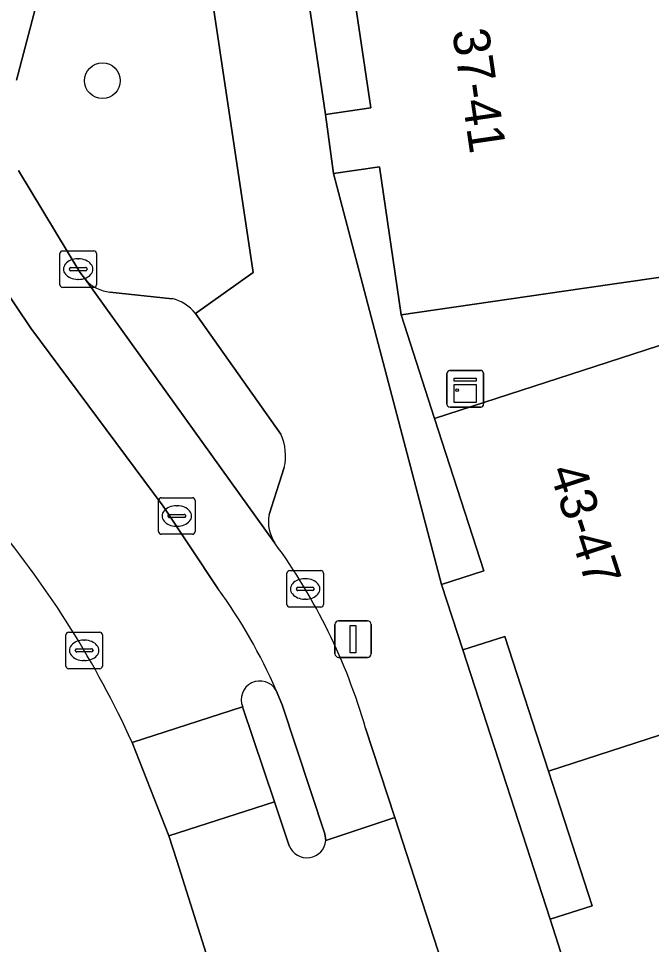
# Model space of a CAD drawing. Extents: x 159371 to 159986, y 382987 to 383597.
# Drawn here: x 159415.41 to 159432.71, y 383308.31 to 383333.62 of the extents above; entities that cross this region are included whole.
import ezdxf

# ---------------------------------------------------------------- set-up
doc = ezdxf.new("R2010")
doc.units = 0
for name, color, linetype in [('IMGEO_Berm_groen', 7, 'Continuous'), ('IMGEO_Boom', 7, 'Continuous'), ('IMGEO_Fietspad_open', 7, 'Continuous'), ('IMGEO_Kast', 7, 'Continuous'), ('IMGEO_Kolk', 7, 'Continuous'), ('IMGEO_Lichtmast', 7, 'Continuous'), ('IMGEO_Pand', 7, 'Continuous'), ('IMGEO_Pand_nummerreeks', 7, 'Continuous'), ('IMGEO_Parkeervlak_open', 7, 'Continuous'), ('IMGEO_Rijbaan_lokaal_open', 7, 'Continuous'), ('IMGEO_Rioolput', 7, 'Continuous'), ('IMGEO_Verkeerseiland_groen', 7, 'Continuous'), ('IMGEO_Verkeerseiland_open', 7, 'Continuous'), ('IMGEO_Voetpad_open', 7, 'Continuous')]:
    doc.layers.add(name, color=color, linetype=linetype)

msp = doc.modelspace()

# ---------------------------------------------------------------- linework, layer by layer
at = {"layer": 'IMGEO_Berm_groen'}
msp.add_lwpolyline([(159423.364, 383299.1), (159423.299, 383299.3), (159419.734, 383310.609), (159419.52, 383311.275), (159418.511, 383313.834)], dxfattribs=at)
msp.add_arc((159394.275, 383302.805), 26.627, 24.4699, 39.7553, dxfattribs=at)
at = {"layer": 'IMGEO_Boom'}
msp.add_circle((159417.7, 383331.925), 0.489, dxfattribs=at)
at = {"layer": 'IMGEO_Fietspad_open'}
for points in [[(159412.263, 383330.985), (159414.927, 383326.382), (159415.744, 383325.156), (159419.36, 383320.289), (159420.855, 383318.04)], [(159422.415, 383319.283), (159417.233, 383326.485), (159417.087, 383326.688), (159415.406, 383329.473)], [(159422.45, 383315.255), (159422.616, 383314.856), (159423.78, 383311.329), (159423.811, 383311.152), (159425.699, 383311.777), (159424.895, 383314.224)]]:
    msp.add_lwpolyline(points, dxfattribs=at)
for centre, radius, start, end in [((159409.347, 383309.739), 16.182, 16.0893, 36.1403), ((159409.31, 383309.579), 14.314, 23.3633, 36.2371)]:
    msp.add_arc(centre, radius, start, end, dxfattribs=at)
at = {"layer": 'IMGEO_Kast'}
for p, q in [((159427.121, 383323.077), (159427.121, 383323.918)), ((159427.121, 383323.918), (159427.121, 383323.077)), ((159427.196, 383324.002), (159428.037, 383324.002)), ((159428.037, 383324.002), (159427.196, 383324.002)), ((159428.121, 383323.927), (159428.121, 383323.086)), ((159428.121, 383323.086), (159428.121, 383323.927)), ((159428.046, 383323.002), (159427.205, 383323.002)), ((159427.205, 383323.002), (159428.046, 383323.002))]:
    msp.add_line(p, q, dxfattribs=at)
for points in [[(159427.316, 383323.792), (159427.916, 383323.792), (159427.916, 383323.707), (159427.316, 383323.707), (159427.316, 383323.792)], [(159427.316, 383323.617), (159427.916, 383323.617), (159427.916, 383323.128), (159427.316, 383323.128), (159427.316, 383323.617)]]:
    msp.add_lwpolyline(points, dxfattribs=at)
msp.add_circle((159427.4, 383323.466), 0.0377, dxfattribs=at)
for centre, start, end in [((159427.199, 383323.924), 92.4484, 184.2845), ((159427.199, 383323.924), 92.4484, 184.2845), ((159428.043, 383323.924), 2.4484, 94.2845), ((159428.043, 383323.924), 2.4484, 94.2845), ((159427.199, 383323.08), 182.4484, 274.2845), ((159427.199, 383323.08), 182.4484, 274.2845), ((159428.043, 383323.08), 272.4484, 4.2845), ((159428.043, 383323.08), 272.4484, 4.2845)]:
    msp.add_arc(centre, 0.0779, start, end, dxfattribs=at)
at = {"layer": 'IMGEO_Kolk'}
for p, q in [((159416.537, 383326.347), (159416.537, 383327.199)), ((159416.612, 383327.273), (159417.464, 383327.273)), ((159417.025, 383327.053), (159417.05, 383327.053)), ((159417.538, 383327.199), (159417.538, 383326.347)), ((159416.839, 383326.816), (159417.237, 383326.816)), ((159416.796, 383326.767), (159416.796, 383326.779)), ((159417.234, 383326.73), (159416.836, 383326.73)), ((159417.28, 383326.779), (159417.28, 383326.767)), ((159417.048, 383326.493), (159417.023, 383326.493)), ((159417.464, 383326.273), (159416.612, 383326.273)), ((159422.744, 383317.604), (159422.744, 383318.456)), ((159422.819, 383318.53), (159423.671, 383318.53)), ((159423.745, 383318.456), (159423.745, 383317.604)), ((159423.232, 383318.31), (159423.257, 383318.31)), ((159423.003, 383318.024), (159423.003, 383318.036)), ((159423.441, 383317.987), (159423.043, 383317.987)), ((159423.046, 383318.073), (159423.444, 383318.073)), ((159423.487, 383318.036), (159423.487, 383318.024)), ((159423.255, 383317.75), (159423.23, 383317.75)), ((159423.671, 383317.53), (159422.819, 383317.53)), ((159416.7, 383315.922), (159416.7, 383316.774)), ((159416.775, 383316.848), (159417.627, 383316.848)), ((159417.701, 383316.774), (159417.701, 383315.922)), ((159417.188, 383316.628), (159417.213, 383316.628)), ((159416.959, 383316.342), (159416.959, 383316.354)), ((159417.397, 383316.305), (159416.999, 383316.305)), ((159417.002, 383316.391), (159417.4, 383316.391)), ((159417.443, 383316.354), (159417.443, 383316.342)), ((159417.211, 383316.068), (159417.186, 383316.068)), ((159417.627, 383315.848), (159416.775, 383315.848))]:
    msp.add_line(p, q, dxfattribs=at)
for points in [[(159416.537, 383326.347), (159416.537, 383327.199)], [(159416.612, 383327.273), (159417.464, 383327.273)], [(159417.538, 383327.199), (159417.538, 383326.347)], [(159417.464, 383326.273), (159416.612, 383326.273)], [(159422.744, 383317.604), (159422.744, 383318.456)], [(159422.819, 383318.53), (159423.671, 383318.53)], [(159423.745, 383318.456), (159423.745, 383317.604)], [(159423.671, 383317.53), (159422.819, 383317.53)], [(159416.7, 383315.922), (159416.7, 383316.774)], [(159416.775, 383316.848), (159417.627, 383316.848)], [(159417.701, 383316.774), (159417.701, 383315.922)], [(159417.627, 383315.848), (159416.775, 383315.848)]]:
    msp.add_lwpolyline(points, dxfattribs=at)
for centre, radius, start, end in [((159416.614, 383327.197), 0.0765, 91.552, 178.448), ((159416.614, 383327.197), 0.0765, 91.552, 178.448), ((159417.462, 383327.197), 0.0765, 1.552, 88.448), ((159417.462, 383327.197), 0.0765, 1.552, 88.448), ((159416.836, 383326.776), 0.0403, 85.8775, 175.7526), ((159417.241, 383326.778), 0.0386, 1.7309, 96.639), ((159416.833, 383326.766), 0.0366, 178.938, 274.7102), ((159417.237, 383326.773), 0.043, 264.8664, 352.4533), ((159416.614, 383326.349), 0.0765, 181.552, 268.448), ((159416.614, 383326.349), 0.0765, 181.552, 268.448), ((159417.462, 383326.349), 0.0765, 271.552, 358.448), ((159417.462, 383326.349), 0.0765, 271.552, 358.448), ((159422.821, 383318.454), 0.0765, 91.552, 178.448), ((159422.821, 383318.454), 0.0765, 91.552, 178.448), ((159423.669, 383318.454), 0.0765, 1.552, 88.448), ((159423.669, 383318.454), 0.0765, 1.552, 88.448), ((159423.043, 383318.033), 0.0403, 85.8775, 175.7526), ((159423.04, 383318.023), 0.0366, 178.938, 274.7102), ((159423.444, 383318.03), 0.043, 264.8664, 352.4533), ((159423.448, 383318.035), 0.0386, 1.7309, 96.639), ((159422.821, 383317.606), 0.0765, 181.552, 268.448), ((159422.821, 383317.606), 0.0765, 181.552, 268.448), ((159423.669, 383317.606), 0.0765, 271.552, 358.448), ((159423.669, 383317.606), 0.0765, 271.552, 358.448), ((159416.777, 383316.772), 0.0765, 91.552, 178.448), ((159416.777, 383316.772), 0.0765, 91.552, 178.448), ((159417.625, 383316.772), 0.0765, 1.552, 88.448), ((159417.625, 383316.772), 0.0765, 1.552, 88.448), ((159416.999, 383316.351), 0.0403, 85.8775, 175.7526), ((159416.996, 383316.341), 0.0366, 178.938, 274.7102), ((159417.4, 383316.348), 0.043, 264.8664, 352.4533), ((159417.404, 383316.353), 0.0386, 1.7309, 96.639), ((159416.777, 383315.924), 0.0765, 181.552, 268.448), ((159416.777, 383315.924), 0.0765, 181.552, 268.448), ((159417.625, 383315.924), 0.0765, 271.552, 358.448), ((159417.625, 383315.924), 0.0765, 271.552, 358.448)]:
    msp.add_arc(centre, radius, start, end, dxfattribs=at)
for centre, major_axis, ratio, start_param, end_param in [((159417.024, 383326.773), (-0.387, 0.002), 0.722429, 4.712389, 7.853982), ((159417.049, 383326.773), (-0.39, 0.002), 0.717154, 1.570796, 4.712389), ((159423.231, 383318.03), (-0.387, 0.002), 0.722429, 4.712389, 7.853982), ((159423.256, 383318.03), (-0.39, 0.002), 0.717154, 1.570796, 4.712389), ((159417.187, 383316.348), (-0.387, 0.002), 0.722429, 4.712389, 7.853982), ((159417.212, 383316.348), (-0.39, 0.002), 0.717154, 1.570796, 4.712389)]:
    msp.add_ellipse(centre, major_axis=major_axis, ratio=ratio, start_param=start_param, end_param=end_param, dxfattribs=at)
at = {"layer": 'IMGEO_Lichtmast'}
for p, q in [((159424.058, 383316.258), (159424.058, 383317.058)), ((159424.058, 383317.058), (159424.058, 383316.258)), ((159424.158, 383317.158), (159424.948, 383317.158)), ((159424.948, 383317.158), (159424.158, 383317.158)), ((159425.048, 383317.058), (159425.048, 383316.258)), ((159425.048, 383316.258), (159425.048, 383317.058)), ((159424.948, 383316.158), (159424.158, 383316.158)), ((159424.158, 383316.158), (159424.948, 383316.158))]:
    msp.add_line(p, q, dxfattribs=at)
msp.add_lwpolyline([(159424.478, 383317.033), (159424.628, 383317.033), (159424.628, 383316.283), (159424.478, 383316.283), (159424.478, 383317.033)], dxfattribs=at)
for centre, start, end in [((159424.158, 383317.058), 90, 180), ((159424.158, 383317.058), 90, 180), ((159424.948, 383317.058), 0, 90), ((159424.948, 383317.058), 360, 90), ((159424.158, 383316.258), 180, 270), ((159424.158, 383316.258), 180, 270), ((159424.948, 383316.258), 270, 0), ((159424.948, 383316.258), 270, 0)]:
    msp.add_arc(centre, 0.1, start, end, dxfattribs=at)
at = {"layer": 'IMGEO_Pand'}
for points in [[(159443.158, 383337.867), (159440.755, 383337.514), (159439.294, 383337.299), (159435.012, 383336.668), (159433.639, 383336.466), (159424.456, 383335.114), (159425.035, 383331.18), (159423.804, 383331.003), (159424.021, 383329.385), (159425.272, 383329.569), (159425.867, 383325.523), (159430.816, 383326.239), (159435.052, 383326.851), (159434.337, 383331.717), (159436.033, 383331.966), (159435.901, 383332.865), (159441.213, 383333.646), (159441.459, 383332.275), (159443.903, 383332.634)], [(159438.749, 383315.916), (159435.627, 383325.556), (159431.533, 383324.229), (159426.776, 383322.686), (159428.125, 383318.52), (159426.975, 383318.148), (159427.555, 383316.36), (159428.705, 383316.732), (159429.897, 383313.05)], [(159438.749, 383315.916), (159429.897, 383313.05), (159431.089, 383309.368), (159429.939, 383308.996), (159430.519, 383307.208), (159431.668, 383307.579), (159432.855, 383303.916), (159441.706, 383306.785)]]:
    msp.add_lwpolyline(points, close=True, dxfattribs=at)
at = {"layer": 'IMGEO_Parkeervlak_open'}
for points in [[(159417.233, 383326.485), (159422.415, 383319.283)], [(159419.605, 383325.965), (159417.907, 383326.142)], [(159422.576, 383322.259), (159420.246, 383325.563)], [(159422.259, 383320.064), (159422.673, 383321.347)]]:
    msp.add_lwpolyline(points, dxfattribs=at)
for centre, radius, start, end in [((159418.025, 383327.208), 1.072, 222.3834, 263.6733), ((159419.349, 383324.845), 1.149, 38.6795, 77.1331), ((159421.321, 383321.664), 1.388, 346.7862, 25.3561), ((159423.301, 383319.866), 1.061, 169.2517, 213.3399)]:
    msp.add_arc(centre, radius, start, end, dxfattribs=at)
at = {"layer": 'IMGEO_Rijbaan_lokaal_open'}
for points in [[(159415.352, 383331.935), (159415.872, 383333.917)], [(159420.855, 383318.04), (159419.36, 383320.289), (159415.744, 383325.156), (159414.927, 383326.382), (159412.263, 383330.985)], [(159418.511, 383313.834), (159421.535, 383314.803)], [(159422.81, 383311.004), (159422.404, 383312.209), (159419.52, 383311.275), (159419.734, 383310.609), (159423.299, 383299.3), (159423.364, 383299.1), (159439.368, 383250), (159443.055, 383238.609), (159447.133, 383226.011), (159452.856, 383227.855), (159449.683, 383237.65), (159448.834, 383240.286), (159445.705, 383250), (159436.697, 383277.841), (159425.699, 383311.777), (159423.811, 383311.152)]]:
    msp.add_lwpolyline(points, dxfattribs=at)
msp.add_lwpolyline([(159419.52, 383311.275), (159422.404, 383312.209), (159421.535, 383314.803), (159418.511, 383313.834)], close=True, dxfattribs=at)
for centre, radius, start, end in [((159394.275, 383302.805), 26.627, 24.4699, 39.7553), ((159409.31, 383309.579), 14.314, 23.3633, 36.2371), ((159422.007, 383315.001), 0.511, 29.834, 202.7438), ((159423.292, 383311.2), 0.521, 202.1232, 354.6975)]:
    msp.add_arc(centre, radius, start, end, dxfattribs=at)
at = {"layer": 'IMGEO_Rioolput'}
for p, q in [((159419.309, 383320.523), (159420.161, 383320.523)), ((159419.234, 383319.597), (159419.234, 383320.449)), ((159419.722, 383320.303), (159419.747, 383320.303)), ((159420.235, 383320.449), (159420.235, 383319.597)), ((159419.493, 383320.017), (159419.493, 383320.029)), ((159419.931, 383319.98), (159419.533, 383319.98)), ((159419.536, 383320.066), (159419.934, 383320.066)), ((159419.977, 383320.029), (159419.977, 383320.017)), ((159419.745, 383319.743), (159419.72, 383319.743)), ((159420.161, 383319.523), (159419.309, 383319.523))]:
    msp.add_line(p, q, dxfattribs=at)
for points in [[(159419.309, 383320.523), (159420.161, 383320.523)], [(159419.234, 383319.597), (159419.234, 383320.449)], [(159420.235, 383320.449), (159420.235, 383319.597)], [(159420.161, 383319.523), (159419.309, 383319.523)]]:
    msp.add_lwpolyline(points, dxfattribs=at)
for centre, radius, start, end in [((159419.311, 383320.447), 0.0765, 91.552, 178.448), ((159419.311, 383320.447), 0.0765, 91.552, 178.448), ((159420.159, 383320.447), 0.0765, 1.552, 88.448), ((159420.159, 383320.447), 0.0765, 1.552, 88.448), ((159419.533, 383320.026), 0.0403, 85.8775, 175.7526), ((159419.53, 383320.016), 0.0366, 178.938, 274.7102), ((159419.934, 383320.023), 0.043, 264.8664, 352.4533), ((159419.938, 383320.028), 0.0386, 1.7309, 96.639), ((159419.311, 383319.599), 0.0765, 181.552, 268.448), ((159419.311, 383319.599), 0.0765, 181.552, 268.448), ((159420.159, 383319.599), 0.0765, 271.552, 358.448), ((159420.159, 383319.599), 0.0765, 271.552, 358.448)]:
    msp.add_arc(centre, radius, start, end, dxfattribs=at)
for centre, major_axis, ratio, start_param, end_param in [((159419.721, 383320.023), (-0.387, 0.002), 0.722429, 4.712389, 7.853982), ((159419.746, 383320.023), (-0.39, 0.002), 0.717154, 1.570796, 4.712389)]:
    msp.add_ellipse(centre, major_axis=major_axis, ratio=ratio, start_param=start_param, end_param=end_param, dxfattribs=at)
at = {"layer": 'IMGEO_Verkeerseiland_groen'}
for points in [[(159420.246, 383325.563), (159421.821, 383326.676), (159419.116, 383344.747)], [(159415.872, 383333.917), (159415.352, 383331.935)], [(159415.406, 383329.473), (159417.087, 383326.688), (159417.233, 383326.485)], [(159417.907, 383326.142), (159419.605, 383325.965)]]:
    msp.add_lwpolyline(points, dxfattribs=at)
for centre, radius, start, end in [((159418.025, 383327.208), 1.072, 222.3834, 263.6733), ((159419.349, 383324.845), 1.149, 38.6795, 77.1331)]:
    msp.add_arc(centre, radius, start, end, dxfattribs=at)
at = {"layer": 'IMGEO_Verkeerseiland_open'}
for points in [[(159423.811, 383311.152), (159423.78, 383311.329), (159422.616, 383314.856), (159422.45, 383315.255)], [(159421.535, 383314.803), (159422.404, 383312.209), (159422.81, 383311.004)]]:
    msp.add_lwpolyline(points, dxfattribs=at)
for centre, radius, start, end in [((159422.007, 383315.001), 0.511, 29.834, 202.7438), ((159423.292, 383311.2), 0.521, 202.1232, 354.6975)]:
    msp.add_arc(centre, radius, start, end, dxfattribs=at)
at = {"layer": 'IMGEO_Voetpad_open'}
for points in [[(159439.418, 383279.733), (159438.838, 383281.521), (159436.438, 383288.932), (159435.858, 383290.72), (159433.471, 383298.094), (159432.891, 383299.882), (159430.519, 383307.208), (159429.939, 383308.996), (159427.555, 383316.36), (159426.975, 383318.148), (159424.021, 383329.385), (159423.804, 383331.003), (159422.633, 383338.865), (159422.397, 383340.483), (159421.227, 383348.338), (159421.005, 383349.935), (159419.844, 383357.834), (159419.625, 383359.444), (159418.452, 383367.384), (159418.193, 383369.018), (159417.702, 383377.663), (159417.747, 383379.347), (159418.808, 383387.99), (159419.157, 383389.616)], [(159419.116, 383344.747), (159421.821, 383326.676), (159420.246, 383325.563), (159422.576, 383322.259)], [(159435.052, 383326.851), (159430.816, 383326.239), (159425.867, 383325.523), (159426.776, 383322.686), (159431.533, 383324.229), (159435.627, 383325.556)], [(159422.673, 383321.347), (159422.259, 383320.064)], [(159424.895, 383314.224), (159425.699, 383311.777), (159436.697, 383277.841), (159445.705, 383250), (159448.834, 383240.286), (159449.683, 383237.65), (159452.856, 383227.855), (159454.449, 383222.936), (159463.673, 383194.598), (159465.784, 383188.044)]]:
    msp.add_lwpolyline(points, dxfattribs=at)
for points in [[(159423.804, 383331.003), (159425.035, 383331.18), (159424.456, 383335.114), (159423.877, 383339.048), (159422.633, 383338.865)], [(159426.975, 383318.148), (159428.125, 383318.52), (159426.776, 383322.686), (159425.867, 383325.523), (159425.272, 383329.569), (159424.021, 383329.385)], [(159429.939, 383308.996), (159431.089, 383309.368), (159429.897, 383313.05), (159428.705, 383316.732), (159427.555, 383316.36)]]:
    msp.add_lwpolyline(points, close=True, dxfattribs=at)
for centre, radius, start, end in [((159421.321, 383321.664), 1.388, 346.7862, 25.3561), ((159423.301, 383319.866), 1.061, 169.2517, 213.3399), ((159409.347, 383309.739), 16.182, 16.0893, 36.1403)]:
    msp.add_arc(centre, radius, start, end, dxfattribs=at)

# ---------------------------------------------------------------- texts
at = {"layer": 'IMGEO_Pand_nummerreeks'}
for s, rotation, p in [('37-41', 278.3592, (159427.261, 383333.283)), ('43-47', 287.9464, (159429.908, 383321.265))]:
    msp.add_text(s, height=1, rotation=rotation, dxfattribs=at).set_placement(p)

doc.saveas('drawing.dxf')
